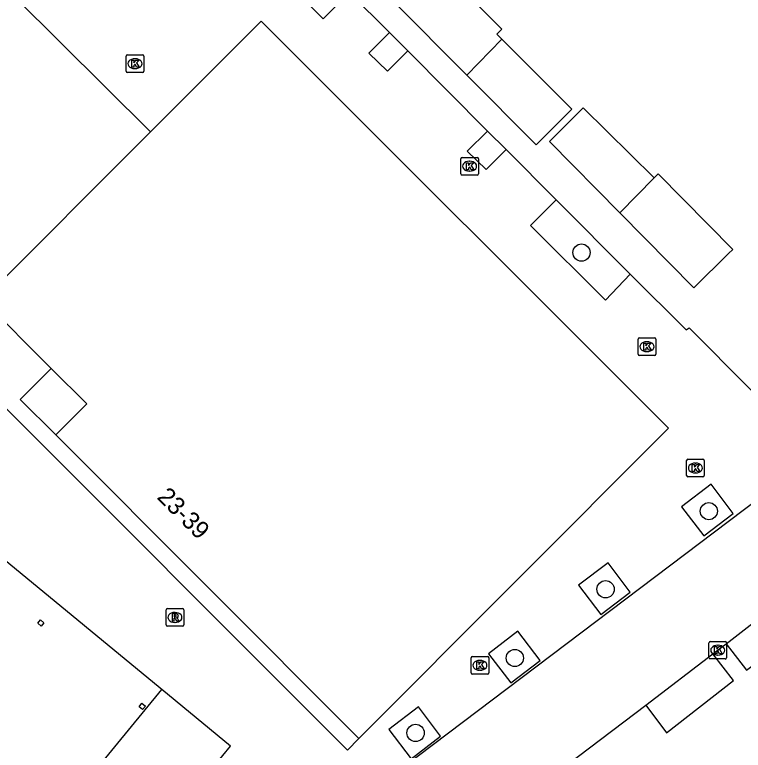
# Model space of a CAD drawing. Extents: x 161772 to 163123, y 383092 to 383917.
# Drawn here: x 162106.08 to 162147.44, y 383259.77 to 383301.51 of the extents above; entities that cross this region are included whole.
import ezdxf

# ---------------------------------------------------------------- set-up
doc = ezdxf.new("R2010")
doc.units = 0
for name, color, linetype in [('IMGEO_Boom', 7, 'Continuous'), ('IMGEO_Groenvoorziening', 7, 'Continuous'), ('IMGEO_Kolk', 7, 'Continuous'), ('IMGEO_Pand', 7, 'Continuous'), ('IMGEO_Pand_nummerreeks', 7, 'Continuous'), ('IMGEO_Pand_overbouw', 7, 'Continuous'), ('IMGEO_Rijbaan_lokaal_open', 7, 'Continuous'), ('IMGEO_Rioolput', 7, 'Continuous'), ('IMGEO_Voetpad_open', 7, 'Continuous')]:
    doc.layers.add(name, color=color, linetype=linetype)

msp = doc.modelspace()

# ---------------------------------------------------------------- linework, layer by layer
at = {"layer": 'IMGEO_Boom'}
for centre in [(162138.256, 383288.012), (162145.485, 383273.337), (162139.623, 383268.906), (162134.471, 383265.004), (162128.837, 383260.752)]:
    msp.add_circle(centre, 0.489, dxfattribs=at)
at = {"layer": 'IMGEO_Groenvoorziening'}
for points in [[(162128.391, 383299.453), (162127.351, 383300.496)], [(162133.977, 383293.854), (162132.922, 383294.911)], [(162141.027, 383286.786), (162136.816, 383291.007)]]:
    msp.add_lwpolyline(points, dxfattribs=at)
at = {"layer": 'IMGEO_Kolk'}
for p, q in [((162112.407, 383298.309), (162112.407, 383299.161)), ((162112.482, 383299.235), (162113.334, 383299.235)), ((162113.408, 383299.161), (162113.408, 383298.309)), ((162112.895, 383299.015), (162112.92, 383299.015)), ((162112.918, 383298.455), (162112.893, 383298.455)), ((162113.334, 383298.235), (162112.482, 383298.235)), ((162131.402, 383292.488), (162131.402, 383293.34)), ((162131.477, 383293.414), (162132.329, 383293.414)), ((162132.403, 383293.34), (162132.403, 383292.488)), ((162131.89, 383293.194), (162131.915, 383293.194)), ((162132.329, 383292.414), (162131.477, 383292.414)), ((162131.913, 383292.634), (162131.888, 383292.634)), ((162141.472, 383282.248), (162141.472, 383283.1)), ((162141.547, 383283.174), (162142.399, 383283.174)), ((162141.96, 383282.954), (162141.985, 383282.954)), ((162142.473, 383283.1), (162142.473, 383282.248)), ((162141.983, 383282.394), (162141.958, 383282.394)), ((162142.399, 383282.174), (162141.547, 383282.174)), ((162144.226, 383275.362), (162144.226, 383276.214)), ((162144.301, 383276.288), (162145.153, 383276.288)), ((162145.227, 383276.214), (162145.227, 383275.362)), ((162144.714, 383276.068), (162144.739, 383276.068)), ((162144.737, 383275.508), (162144.712, 383275.508)), ((162145.153, 383275.288), (162144.301, 383275.288)), ((162145.495, 383265.022), (162145.495, 383265.874)), ((162145.57, 383265.948), (162146.422, 383265.948)), ((162145.983, 383265.728), (162146.008, 383265.728)), ((162146.496, 383265.874), (162146.496, 383265.022)), ((162131.989, 383264.163), (162131.989, 383265.015)), ((162132.064, 383265.089), (162132.916, 383265.089)), ((162132.477, 383264.869), (162132.502, 383264.869)), ((162132.99, 383265.015), (162132.99, 383264.163)), ((162146.422, 383264.948), (162145.57, 383264.948)), ((162146.006, 383265.168), (162145.981, 383265.168)), ((162132.916, 383264.089), (162132.064, 383264.089)), ((162132.5, 383264.309), (162132.475, 383264.309))]:
    msp.add_line(p, q, dxfattribs=at)
for points in [[(162112.407, 383298.309), (162112.407, 383299.161)], [(162112.482, 383299.235), (162113.334, 383299.235)], [(162113.408, 383299.161), (162113.408, 383298.309)], [(162112.728, 383298.935), (162112.851, 383298.935), (162112.851, 383298.784), (162112.981, 383298.935), (162113.145, 383298.935), (162112.999, 383298.784), (162113.152, 383298.535), (162113, 383298.535), (162112.915, 383298.699), (162112.851, 383298.632), (162112.851, 383298.535), (162112.728, 383298.535), (162112.728, 383298.935)], [(162113.334, 383298.235), (162112.482, 383298.235)], [(162131.402, 383292.488), (162131.402, 383293.34)], [(162131.477, 383293.414), (162132.329, 383293.414)], [(162132.403, 383293.34), (162132.403, 383292.488)], [(162131.723, 383293.114), (162131.846, 383293.114), (162131.846, 383292.963), (162131.976, 383293.114), (162132.14, 383293.114), (162131.994, 383292.963), (162132.147, 383292.714), (162131.995, 383292.714), (162131.91, 383292.878), (162131.846, 383292.811), (162131.846, 383292.714), (162131.723, 383292.714), (162131.723, 383293.114)], [(162132.329, 383292.414), (162131.477, 383292.414)], [(162141.472, 383282.248), (162141.472, 383283.1)], [(162141.547, 383283.174), (162142.399, 383283.174)], [(162141.793, 383282.874), (162141.916, 383282.874), (162141.916, 383282.723), (162142.046, 383282.874), (162142.21, 383282.874), (162142.064, 383282.723), (162142.217, 383282.474), (162142.065, 383282.474), (162141.98, 383282.638), (162141.916, 383282.571), (162141.916, 383282.474), (162141.793, 383282.474), (162141.793, 383282.874)], [(162142.473, 383283.1), (162142.473, 383282.248)], [(162142.399, 383282.174), (162141.547, 383282.174)], [(162144.226, 383275.362), (162144.226, 383276.214)], [(162144.301, 383276.288), (162145.153, 383276.288)], [(162145.227, 383276.214), (162145.227, 383275.362)], [(162144.547, 383275.988), (162144.67, 383275.988), (162144.67, 383275.837), (162144.8, 383275.988), (162144.964, 383275.988), (162144.818, 383275.837), (162144.971, 383275.588), (162144.819, 383275.588), (162144.734, 383275.752), (162144.67, 383275.685), (162144.67, 383275.588), (162144.547, 383275.588), (162144.547, 383275.988)], [(162145.153, 383275.288), (162144.301, 383275.288)], [(162145.495, 383265.022), (162145.495, 383265.874)], [(162145.57, 383265.948), (162146.422, 383265.948)], [(162146.496, 383265.874), (162146.496, 383265.022)], [(162145.816, 383265.648), (162145.939, 383265.648), (162145.939, 383265.497), (162146.069, 383265.648), (162146.233, 383265.648), (162146.087, 383265.497), (162146.24, 383265.248), (162146.088, 383265.248), (162146.003, 383265.412), (162145.939, 383265.345), (162145.939, 383265.248), (162145.816, 383265.248), (162145.816, 383265.648)], [(162131.989, 383264.163), (162131.989, 383265.015)], [(162132.064, 383265.089), (162132.916, 383265.089)], [(162132.99, 383265.015), (162132.99, 383264.163)], [(162146.422, 383264.948), (162145.57, 383264.948)], [(162132.31, 383264.789), (162132.433, 383264.789), (162132.433, 383264.638), (162132.563, 383264.789), (162132.727, 383264.789), (162132.581, 383264.638), (162132.734, 383264.389), (162132.582, 383264.389), (162132.497, 383264.553), (162132.433, 383264.486), (162132.433, 383264.389), (162132.31, 383264.389), (162132.31, 383264.789)], [(162132.916, 383264.089), (162132.064, 383264.089)]]:
    msp.add_lwpolyline(points, dxfattribs=at)
for centre, start, end in [((162112.484, 383299.159), 91.552, 178.448), ((162112.484, 383299.159), 91.552, 178.448), ((162113.332, 383299.159), 1.552, 88.448), ((162113.332, 383299.159), 1.552, 88.448), ((162112.484, 383298.311), 181.552, 268.448), ((162112.484, 383298.311), 181.552, 268.448), ((162113.332, 383298.311), 271.552, 358.448), ((162113.332, 383298.311), 271.552, 358.448), ((162131.479, 383293.338), 91.552, 178.448), ((162131.479, 383293.338), 91.552, 178.448), ((162132.327, 383293.338), 1.552, 88.448), ((162132.327, 383293.338), 1.552, 88.448), ((162131.479, 383292.49), 181.552, 268.448), ((162131.479, 383292.49), 181.552, 268.448), ((162132.327, 383292.49), 271.552, 358.448), ((162132.327, 383292.49), 271.552, 358.448), ((162141.549, 383283.098), 91.552, 178.448), ((162141.549, 383283.098), 91.552, 178.448), ((162142.397, 383283.098), 1.552, 88.448), ((162142.397, 383283.098), 1.552, 88.448), ((162141.549, 383282.25), 181.552, 268.448), ((162141.549, 383282.25), 181.552, 268.448), ((162142.397, 383282.25), 271.552, 358.448), ((162142.397, 383282.25), 271.552, 358.448), ((162144.303, 383276.212), 91.552, 178.448), ((162144.303, 383276.212), 91.552, 178.448), ((162145.151, 383276.212), 1.552, 88.448), ((162145.151, 383276.212), 1.552, 88.448), ((162144.303, 383275.364), 181.552, 268.448), ((162144.303, 383275.364), 181.552, 268.448), ((162145.151, 383275.364), 271.552, 358.448), ((162145.151, 383275.364), 271.552, 358.448), ((162145.572, 383265.872), 91.552, 178.448), ((162145.572, 383265.872), 91.552, 178.448), ((162146.42, 383265.872), 1.552, 88.448), ((162146.42, 383265.872), 1.552, 88.448), ((162132.066, 383265.013), 91.552, 178.448), ((162132.066, 383265.013), 91.552, 178.448), ((162132.914, 383265.013), 1.552, 88.448), ((162132.914, 383265.013), 1.552, 88.448), ((162145.572, 383265.024), 181.552, 268.448), ((162145.572, 383265.024), 181.552, 268.448), ((162146.42, 383265.024), 271.552, 358.448), ((162146.42, 383265.024), 271.552, 358.448), ((162132.066, 383264.165), 181.552, 268.448), ((162132.066, 383264.165), 181.552, 268.448), ((162132.914, 383264.165), 271.552, 358.448), ((162132.914, 383264.165), 271.552, 358.448)]:
    msp.add_arc(centre, 0.0765, start, end, dxfattribs=at)
for centre, major_axis, ratio, start_param, end_param in [((162112.894, 383298.735), (-0.387, 0.002), 0.722429, 4.712389, 7.853982), ((162112.919, 383298.735), (-0.39, 0.002), 0.717154, 1.570796, 4.712389), ((162131.889, 383292.914), (-0.387, 0.002), 0.722429, 4.712389, 7.853982), ((162131.914, 383292.914), (-0.39, 0.002), 0.717154, 1.570796, 4.712389), ((162141.959, 383282.674), (-0.387, 0.002), 0.722429, 4.712389, 7.853982), ((162141.984, 383282.674), (-0.39, 0.002), 0.717154, 1.570796, 4.712389), ((162144.713, 383275.788), (-0.387, 0.002), 0.722429, 4.712389, 7.853982), ((162144.738, 383275.788), (-0.39, 0.002), 0.717154, 1.570796, 4.712389), ((162145.982, 383265.448), (-0.387, 0.002), 0.722429, 4.712389, 7.853982), ((162146.007, 383265.448), (-0.39, 0.002), 0.717154, 1.570796, 4.712389), ((162132.476, 383264.589), (-0.387, 0.002), 0.722429, 4.712389, 7.853982), ((162132.501, 383264.589), (-0.39, 0.002), 0.717154, 1.570796, 4.712389)]:
    msp.add_ellipse(centre, major_axis=major_axis, ratio=ratio, start_param=start_param, end_param=end_param, dxfattribs=at)
at = {"layer": 'IMGEO_Pand'}
for points in [[(162113.782, 383294.862), (162095.853, 383312.658), (162084.572, 383301.309)], [(162131.74, 383298.082), (162127.54, 383302.293), (162129.848, 383304.595), (162133.741, 383300.691), (162133.453, 383300.404), (162133.743, 383300.114)], [(162125.621, 383260.44), (162143.205, 383278.051), (162120.066, 383301.15), (162113.782, 383294.862)], [(162133.743, 383300.114), (162137.702, 383296.144), (162135.682, 383294.13), (162131.74, 383298.082)], [(162133.743, 383300.114), (162131.74, 383298.082)], [(162140.425, 383290.269), (162136.449, 383294.307), (162138.343, 383296.229), (162142.378, 383292.251)], [(162113.782, 383294.862), (162104.257, 383285.332)], [(162142.378, 383292.251), (162142.612, 383292.489), (162146.847, 383288.19), (162146.609, 383287.956), (162144.627, 383286.003), (162140.425, 383290.269)], [(162140.425, 383290.269), (162142.378, 383292.251)], [(162125.621, 383260.44), (162108.412, 383277.665), (162110.17, 383279.424), (162108.154, 383281.438), (162104.257, 383285.332)], [(162107.547, 383267.167), (162107.74, 383267.008), (162107.581, 383266.816), (162107.388, 383266.974), (162107.547, 383267.167)], [(162113.302, 383262.432), (162113.495, 383262.273), (162113.336, 383262.08), (162113.143, 383262.239), (162113.302, 383262.432)]]:
    msp.add_lwpolyline(points, dxfattribs=at)
at = {"layer": 'IMGEO_Pand_overbouw'}
for points in [[(162108.412, 383277.665), (162110.17, 383279.424), (162108.154, 383281.438), (162106.396, 383279.68)], [(162114.439, 383263.213), (162114.338, 383263.296), (162092.847, 383280.981), (162074.975, 383259.258), (162100.391, 383238.194), (162111.993, 383252.292), (162112.228, 383252.578), (162112.134, 383252.656), (162108.335, 383255.809), (162110.808, 383258.809)]]:
    msp.add_lwpolyline(points, close=True, dxfattribs=at)
at = {"layer": 'IMGEO_Rijbaan_lokaal_open'}
for points in [[(162117.787, 383307.109), (162123.599, 383301.284), (162125.085, 383302.767)], [(162125.085, 383302.767), (162127.351, 383300.496)], [(162084.572, 383301.309), (162084.008, 383300.741), (162124.973, 383259.78), (162125.621, 383260.44)], [(162127.351, 383300.496), (162126.19, 383299.337), (162127.25, 383298.315), (162128.391, 383299.453)], [(162128.391, 383299.453), (162132.922, 383294.911)], [(162132.922, 383294.911), (162131.775, 383293.766), (162132.838, 383292.718), (162133.977, 383293.854)], [(162133.977, 383293.854), (162136.816, 383291.007)], [(162136.816, 383291.007), (162135.352, 383289.547), (162139.615, 383285.306), (162141.027, 383286.786)], [(162141.027, 383286.786), (162144.199, 383283.632), (162144.371, 383283.75), (162151.248, 383276.835)], [(162068.652, 383202.355), (162096.663, 383233.336), (162100.456, 383238.097), (162111.993, 383252.292), (162112.228, 383252.578), (162118.339, 383260.004), (162114.439, 383263.213), (162114.338, 383263.296), (162092.847, 383280.981), (162088.992, 383283.992)], [(162150.836, 383275.949), (162127.298, 383258.166), (162122.215, 383254.312)], [(162145.612, 383274.866), (162143.934, 383273.59), (162145.21, 383271.932), (162146.868, 383273.202), (162145.612, 383274.866)], [(162139.764, 383270.413), (162138.086, 383269.137), (162139.362, 383267.479), (162141.02, 383268.749), (162139.764, 383270.413)], [(162146.47, 383265.811), (162150.289, 383268.77)], [(162134.648, 383266.524), (162132.97, 383265.248), (162134.246, 383263.59), (162135.904, 383264.86), (162134.648, 383266.524)], [(162145.715, 383265.249), (162146.47, 383265.811)], [(162141.902, 383262.323), (162145.715, 383265.249)], [(162125.556, 383249.892), (162129.999, 383253.295), (162131.075, 383254.111), (162141.902, 383262.323)], [(162128.996, 383262.225), (162127.318, 383260.949), (162128.594, 383259.291), (162130.252, 383260.561), (162128.996, 383262.225)]]:
    msp.add_lwpolyline(points, dxfattribs=at)
at = {"layer": 'IMGEO_Rioolput'}
for p, q in [((162114.748, 383267.807), (162115.6, 383267.807)), ((162114.673, 383266.881), (162114.673, 383267.733)), ((162115.161, 383267.587), (162115.186, 383267.587)), ((162115.674, 383267.733), (162115.674, 383266.881)), ((162115.184, 383267.027), (162115.159, 383267.027)), ((162115.6, 383266.807), (162114.748, 383266.807))]:
    msp.add_line(p, q, dxfattribs=at)
for points in [[(162114.748, 383267.807), (162115.6, 383267.807)], [(162114.673, 383266.881), (162114.673, 383267.733)], [(162115.262, 383267.505), (162115.01, 383267.507), (162115.01, 383267.107)], [(162115.188, 383267.426), (162115.134, 383267.426), (162115.134, 383267.345)], [(162115.674, 383267.733), (162115.674, 383266.881)], [(162115.01, 383267.107), (162115.134, 383267.107), (162115.134, 383267.269), (162115.145, 383267.269)], [(162115.134, 383267.345), (162115.186, 383267.345)], [(162115.192, 383267.24), (162115.263, 383267.107), (162115.403, 383267.107), (162115.338, 383267.233)], [(162115.6, 383266.807), (162114.748, 383266.807)]]:
    msp.add_lwpolyline(points, dxfattribs=at)
for centre, radius, start, end in [((162114.75, 383267.731), 0.0765, 91.552, 178.448), ((162114.75, 383267.731), 0.0765, 91.552, 178.448), ((162115.598, 383267.731), 0.0765, 1.552, 88.448), ((162115.598, 383267.731), 0.0765, 1.552, 88.448), ((162115.194, 383267.33), 0.0964, 77.0061, 93.1865), ((162115.208, 383267.387), 0.0378, 276.6634, 79.6772), ((162115.261, 383267.395), 0.109, 350.3612, 89.416), ((162115.259, 383267.395), 0.112, 277.5842, 350.9817), ((162115.144, 383267.216), 0.0533, 26.0293, 88.6989), ((162115.17, 383267.534), 0.19, 274.7715, 282.9687), ((162115.243, 383267.18), 0.108, 29.5134, 73.7905), ((162114.75, 383266.883), 0.0765, 181.552, 268.448), ((162114.75, 383266.883), 0.0765, 181.552, 268.448), ((162115.598, 383266.883), 0.0765, 271.552, 358.448), ((162115.598, 383266.883), 0.0765, 271.552, 358.448)]:
    msp.add_arc(centre, radius, start, end, dxfattribs=at)
for centre, major_axis, ratio, start_param, end_param in [((162115.16, 383267.307), (-0.387, 0.002), 0.722429, 4.712389, 7.853982), ((162115.185, 383267.307), (-0.39, 0.002), 0.717154, 1.570796, 4.712389)]:
    msp.add_ellipse(centre, major_axis=major_axis, ratio=ratio, start_param=start_param, end_param=end_param, dxfattribs=at)
at = {"layer": 'IMGEO_Voetpad_open'}
for points in [[(162146.47, 383265.811), (162147.625, 383264.312), (162151.491, 383267.21), (162150.289, 383268.77)], [(162141.902, 383262.323), (162143.085, 383260.752), (162146.888, 383263.729), (162145.715, 383265.249)]]:
    msp.add_lwpolyline(points, dxfattribs=at)

# ---------------------------------------------------------------- texts
at = {"layer": 'IMGEO_Pand_nummerreeks'}
msp.add_text('23-39', height=1, rotation=314.9712, dxfattribs=at).set_placement((162114.11, 383274.084))

doc.saveas('drawing.dxf')
